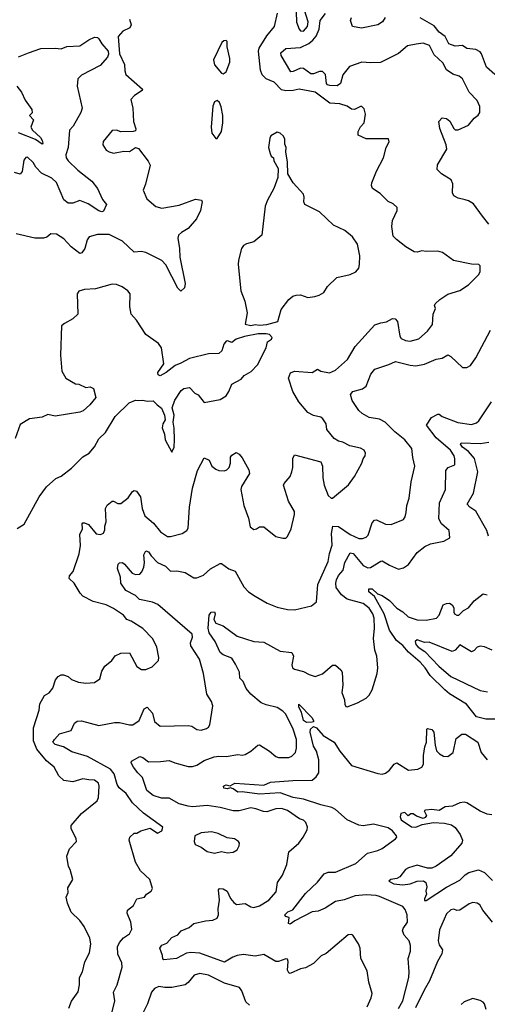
# Model space of a CAD drawing. Extents: x 1954678 to 2060275, y 904822 to 1016299.
# Tile 276 of 467: x 1986072 to 1989274, y 970052 to 976791. Entities that reach past the tile are written whole.
import ezdxf

# ---------------------------------------------------------------- set-up
doc = ezdxf.new("R2010")
doc.units = 0

msp = doc.modelspace()

# ---------------------------------------------------------------- linework, layer by layer
at = {"layer": '0CON20XD'}
for points in [[(1987894.8, 976304.8), (1987865, 976311.6), (1987815, 976363.5), (1987760, 976385), (1987733.3, 976413.3), (1987720.5, 976445), (1987707.2, 976575), (1987712.7, 976595), (1987765, 976680.9), (1987816.6, 976743.4), (1987838.2, 976835)], [(1989285, 975392), (1989240.8, 975445), (1989179.7, 975529.7), (1989145, 975552), (1989122, 975558), (1989075, 975569.2), (1989045.6, 975585.6), (1989036.7, 975606.7), (1989037.3, 975667.3), (1989026.9, 975695), (1988961.2, 975735), (1988930.8, 975765), (1988933.2, 975796.8), (1988997.5, 975905), (1988992.9, 975935), (1988948.8, 976045), (1988942.5, 976095), (1988965, 976120), (1988995, 976114.2), (1989017.2, 976097.2), (1989045.7, 976045), (1989055, 976036.9), (1989075, 976036.7), (1989145, 976069.4), (1989185, 976115.7), (1989212.6, 976137.4), (1989222.9, 976155), (1989224.1, 976195.9), (1989205, 976237.1), (1989150, 976295), (1989103.6, 976385), (1989082.5, 976405), (1989037.9, 976417.9), (1988995, 976448), (1988969.4, 976495), (1988911.1, 976551.1), (1988878.5, 976615), (1988835, 976629.6), (1988786.2, 976623.8), (1988728.6, 976611.4), (1988665, 976558.9), (1988542.4, 976497.6), (1988475, 976494.4), (1988415, 976500.9), (1988330, 976470), (1988285, 976413.8), (1988268.1, 976355), (1988245, 976339.1), (1988195, 976339.5), (1988180, 976345), (1988173.8, 976355), (1988165.4, 976415), (1988145, 976435.5), (1988125, 976436.9), (1988085, 976420.8), (1988065, 976419.5), (1988016.2, 976456.2), (1987995, 976460), (1987945, 976435.4), (1987928.8, 976435), (1987863.5, 976545), (1987860, 976565), (1987895.6, 976594.4), (1987995, 976600.3), (1988051.5, 976628.5), (1988079.3, 976650.7), (1988101.2, 976678.8), (1988123.6, 976725), (1988128.6, 976785), (1988166.1, 976833.9)], [(1987964.4, 976844.4), (1987966.8, 976773.2), (1987985.2, 976725.2), (1987995, 976714.7), (1988015, 976713.2), (1988043.5, 976745), (1988046.9, 976776.9), (1988022, 976855)], [(1986822.9, 976795), (1986834.3, 976755), (1986825.8, 976735), (1986777.4, 976712.6), (1986745.7, 976675), (1986756.6, 976556.6), (1986790, 976485), (1986791.5, 976441.5), (1986800, 976415), (1986913.3, 976315), (1986910, 976305), (1986859.1, 976270.9), (1986834.2, 976245), (1986847.3, 976185), (1986851.1, 976095), (1986867, 976043), (1986865, 976030), (1986850, 976025), (1986765, 976022.5), (1986735, 976034.3), (1986705, 976032.5), (1986642.7, 975957.3), (1986641.4, 975935), (1986665, 975898.8), (1986685.6, 975885.6), (1986715, 975878.1), (1986785, 975890.6), (1986825, 975888.8), (1986865, 975916.7), (1986885, 975910), (1986952.2, 975822.2), (1986966.4, 975795), (1986934.5, 975665.5), (1986918, 975625), (1986942, 975565), (1987005, 975512.5), (1987045, 975500.6), (1987165, 975521.5), (1987275, 975562.5), (1987317.5, 975555), (1987320.8, 975545), (1987310.5, 975485), (1987282.6, 975427.4), (1987225, 975362.3), (1987180, 975335), (1987160, 975315), (1987154.5, 975295), (1987166.9, 975225), (1987169.7, 975165), (1987204.2, 974985), (1987200, 974955), (1987175, 974933.3), (1987155, 974953.3), (1987072.3, 975112.3), (1987045, 975143.3), (1986935, 975198.2), (1986905, 975203.3), (1986855, 975199.4), (1986775, 975274.4), (1986685, 975321.1), (1986605, 975320), (1986546.7, 975305), (1986534.3, 975285), (1986517.1, 975225), (1986498, 975195), (1986485, 975190.8), (1986425, 975235.8), (1986375, 975291.9), (1986325, 975323.1), (1986285.6, 975324.4), (1986257.1, 975302.9), (1986235, 975295.6), (1986175.6, 975294.4), (1986047.5, 975325)], [(1988575, 976805.8), (1988556.2, 976775), (1988525, 976756), (1988412.7, 976732.7), (1988350, 976745), (1988338, 976785), (1988345, 976806.2)], [(1989326.5, 976415), (1989269.6, 976465), (1989235, 976558), (1989225, 976571.4), (1989195, 976585.6), (1989133.9, 976593.9), (1989104.5, 976614.5), (1989055, 976609.3), (1989010, 976625), (1988984.7, 976675), (1988945, 976705.4), (1988909.7, 976749.7), (1988814.1, 976804.1)], [(1986065, 976536.9), (1986132.9, 976562.9), (1986217.3, 976592.7), (1986315, 976596.4), (1986355, 976591.5), (1986395, 976608.1), (1986485, 976611.8), (1986545, 976653.1), (1986585, 976670), (1986605, 976668), (1986615, 976660), (1986634.5, 976625), (1986676.9, 976575), (1986680, 976555), (1986672.3, 976535), (1986622, 976478), (1986495, 976410.4), (1986470, 976385), (1986465.8, 976335), (1986500, 976185), (1986490.8, 976155), (1986437.3, 976062.7), (1986413.3, 976035), (1986403.1, 975915), (1986388.6, 975865), (1986390.5, 975845), (1986403.1, 975825), (1986469.7, 975759.7), (1986566.2, 975685), (1986606, 975635), (1986639.4, 975559.4), (1986667.1, 975525), (1986645, 975480), (1986635, 975475.6), (1986615, 975483.1), (1986541.5, 975531.5), (1986485, 975553.3), (1986435, 975534), (1986405, 975535.7), (1986375, 975558), (1986325, 975675.5), (1986292.7, 975705), (1986221.4, 975741.4), (1986182.4, 975782.4), (1986165, 975812.4), (1986125, 975850), (1986113.4, 975846.6), (1986101.3, 975828.7), (1986088.1, 975751.9), (1986075, 975733.8), (1986036.7, 975745)], [(1987465, 976420), (1987486.2, 976435), (1987510.5, 976499.5), (1987510.8, 976525), (1987492, 976605), (1987492.5, 976642.5), (1987485, 976647.5), (1987470, 976645), (1987456.4, 976633.6), (1987400, 976515), (1987405, 976481.2), (1987453.6, 976423.6), (1987465, 976420)], [(1986051.9, 976335), (1986085, 976294.6), (1986109.1, 976239.1), (1986156, 976175), (1986157, 976153), (1986140, 976135), (1986165.8, 976105), (1986148.6, 976055), (1986160.6, 976035), (1986215.3, 975985), (1986226.9, 975963.1), (1986230, 975945), (1986225, 975939.2), (1986179.8, 975969.8), (1986065, 976015.9)], [(1986407.5, 970025), (1986427.2, 970072.8), (1986472.9, 970137.1), (1986482.6, 970185), (1986480.8, 970235), (1986501.2, 970275), (1986517.9, 970342.1), (1986550, 970405), (1986558.6, 970465), (1986552, 970505), (1986513.4, 970583.4), (1986484.2, 970625), (1986425, 970682.5), (1986398.8, 970745), (1986389.6, 970785), (1986403.2, 970816.8), (1986402.1, 970847.9), (1986436, 970905), (1986418, 970975), (1986405.8, 970995), (1986396, 971065), (1986414, 971115), (1986460, 971165), (1986459.2, 971185), (1986424.3, 971255), (1986424.4, 971275), (1986495, 971357.5), (1986602, 971445), (1986612.7, 971467.3), (1986617.1, 971545), (1986610.8, 971565), (1986585, 971586), (1986545, 971588.8), (1986504.1, 971595.9), (1986435, 971574.4), (1986375, 971582.5), (1986340, 971615), (1986308.1, 971675), (1986255, 971718.5), (1986188.3, 971798.3), (1986167.7, 971855), (1986165.7, 971944.2), (1986205.7, 972065), (1986210.9, 972109.1), (1986241.2, 972165), (1986275, 972184), (1986299.2, 972215), (1986318.3, 972271.7), (1986335, 972296), (1986355, 972307.5), (1986372.7, 972307.3), (1986403.8, 972295), (1986425.7, 972275.7), (1986475, 972257.1), (1986525, 972249.4), (1986585, 972253.8), (1986621.2, 972278.8), (1986635, 972332.5), (1986654, 972365), (1986703.3, 972405), (1986725, 972436.2), (1986765, 972456), (1986825, 972456.7), (1986875, 972363.3), (1986906, 972344), (1986935, 972342.9), (1986978.3, 972361.7), (1987022, 972405), (1987024, 972425), (1987011.9, 972495), (1986983.4, 972553.4), (1986915, 972624.2), (1986836.2, 972675), (1986805, 972685.8), (1986782, 972715), (1986715, 972760.8), (1986663.3, 972785), (1986575, 972808.5), (1986505, 972845.7), (1986485.7, 972865), (1986444.1, 972934.1), (1986410, 972965), (1986414.2, 972985), (1986438, 973015), (1986479.4, 973135), (1986488.9, 973191.1), (1986483.2, 973266.8), (1986501.2, 973305), (1986500.5, 973339.5), (1986505, 973346.2), (1986515, 973346.2), (1986543.3, 973335), (1986595, 973272), (1986625, 973268), (1986645, 973276.7), (1986655, 973300), (1986654, 973325), (1986664, 973355), (1986660.6, 973445), (1986671.5, 973468.5), (1986705, 973496.2), (1986715, 973496.2), (1986745, 973478.8), (1986765, 973478.8), (1986815, 973518), (1986845, 973561.2), (1986855, 973568), (1986872.7, 973562.7), (1986899.4, 973525), (1986910.4, 973445), (1986928.9, 973395), (1986987.5, 973345), (1987036, 973285), (1987085, 973254.4), (1987105, 973252.9), (1987183.8, 973275), (1987215.5, 973294.5), (1987225, 973310), (1987235.5, 973454.5), (1987255.6, 973585), (1987290, 973705), (1987335, 973792.5), (1987370, 973775), (1987386.7, 973735), (1987414.3, 973714.3), (1987435, 973706.2), (1987475, 973704), (1987490.5, 973709.5), (1987506, 973725), (1987516, 973755), (1987515, 973797.5), (1987525, 973810), (1987555, 973827.5), (1987575, 973816.2), (1987595, 973791.2), (1987640.3, 973710.3), (1987646.2, 973685), (1987592, 973595), (1987585.8, 973575), (1987608, 973465), (1987638.9, 973378.9), (1987650.6, 973320.6), (1987675, 973301.9), (1987693.3, 973305), (1987715, 973319.2), (1987745, 973318.8), (1987825, 973252.5), (1987875, 973241.2), (1987895, 973242.5), (1987906.2, 973253.8), (1987930, 973305), (1987953.6, 973403.6), (1987953.3, 973425), (1987913.8, 973495), (1987878.8, 973605), (1987882.9, 973617.1), (1987923.8, 973665), (1987936, 973695), (1987942, 973725), (1987941.7, 973788.3), (1987955, 973812.5), (1988133.3, 973765), (1988145.7, 973735), (1988148.1, 973655), (1988156.7, 973605), (1988185, 973533.3), (1988205, 973516.2), (1988215, 973516.2), (1988323.1, 973606.9), (1988365.4, 973664.6), (1988416, 973755), (1988424.2, 973785.8), (1988436.7, 973805), (1988440, 973825), (1988430, 973845), (1988405, 973857.1), (1988333.3, 973875), (1988285, 973899.2), (1988255, 973905.8), (1988225, 973923.8), (1988176.2, 973985), (1988171.4, 974025), (1988148.7, 974058.7), (1988135, 974069.2), (1988085, 974080.6), (1988045, 974102.5), (1987982.5, 974175), (1987941.9, 974245), (1987913, 974337), (1987927.3, 974372.7), (1987955, 974385.6), (1988075, 974376.2), (1988112.3, 974397.7), (1988135, 974386), (1988194.5, 974374.5), (1988235, 974390.9), (1988317.1, 974465), (1988370, 974555), (1988505, 974701.5), (1988545, 974716.8), (1988585, 974722.3), (1988625, 974745.3), (1988643.5, 974743.5), (1988660, 974725), (1988675.6, 974625.6), (1988685, 974609.2), (1988715, 974595.4), (1988745, 974590.4), (1988805, 974605.5), (1988865, 974659.4), (1988898.1, 974705), (1988904.4, 974775), (1988920, 974815), (1988913.3, 974835), (1988916.7, 974845), (1988948.6, 974875), (1989005, 974911.4), (1989085, 974937.8), (1989145.7, 974975), (1989213.8, 975045), (1989224.2, 975065), (1989226.2, 975105), (1989215.6, 975115.6), (1989165, 975117.5), (1989042.7, 975142.7), (1988968.3, 975198.3), (1988935, 975206.7), (1988855, 975203.8), (1988825, 975208.8), (1988795, 975200), (1988772.7, 975202.7), (1988716.7, 975235), (1988653, 975287), (1988629.1, 975309.1), (1988620, 975375), (1988625.8, 975415.8), (1988656, 975485), (1988656.2, 975505), (1988629.7, 975529.7), (1988595.7, 975545.7), (1988540.8, 975600.8), (1988488.8, 975635), (1988482, 975655), (1988484, 975675), (1988515.8, 975755), (1988564.4, 975845.6), (1988582, 975915), (1988602.5, 975955), (1988597.5, 975975), (1988445, 975976), (1988390.7, 976000.7), (1988390, 976025), (1988405, 976057.5), (1988430, 976085), (1988440.8, 976145), (1988430.7, 976180.7), (1988415, 976196.7), (1988405, 976197.5), (1988365, 976176.2), (1988345, 976178), (1988315, 976200), (1988265, 976214.2), (1988195, 976219.1), (1988095, 976294.1), (1987985, 976314.5), (1987945, 976305.8), (1987894.8, 976304.8)], [(1987425, 975977.5), (1987453.9, 976026.1), (1987463.8, 976085), (1987463.3, 976135), (1987452.5, 976195), (1987440, 976225), (1987425, 976237.5), (1987405, 976227.5), (1987395, 976200), (1987383.5, 976055), (1987388.1, 976015), (1987415, 975977.5), (1987425, 975977.5)], [(1987655, 974698.8), (1987685, 974704.6), (1987715, 974699.3), (1987765, 974703.8), (1987840, 974725), (1987861.7, 974808.3), (1987914, 974875), (1987941.7, 974898.3), (1987965, 974906.2), (1987995, 974906.7), (1988045, 974890), (1988094, 974896), (1988123.6, 974906.4), (1988155, 974922.5), (1988180, 974965), (1988244.3, 975025.7), (1988335, 975046), (1988375, 975066), (1988395, 975090), (1988400, 975115), (1988400.5, 975175), (1988384.2, 975255), (1988351.2, 975305), (1988298.3, 975348.3), (1988221.2, 975385), (1988125, 975475.6), (1988025, 975526.2), (1988018.1, 975545), (1988020.8, 975575), (1988015, 975596.7), (1987944.5, 975674.5), (1987908, 975735), (1987905.8, 975815.8), (1987893.6, 975886.4), (1987896.7, 975915), (1987888.3, 975938.3), (1987886.7, 975975), (1987876.7, 975995), (1987856.7, 976015), (1987835, 976021.2), (1987792.5, 975995), (1987785, 975980), (1987776.7, 975915), (1987786.7, 975875), (1987795, 975857.5), (1987810, 975845), (1987812.5, 975825), (1987841.7, 975771.7), (1987839.3, 975710.7), (1987813.3, 975635), (1987768.8, 975555), (1987753.8, 975515), (1987731.2, 975315), (1987675, 975270), (1987625, 975257.1), (1987604, 975245), (1987591.4, 975225), (1987569.4, 975145), (1987567.5, 975115), (1987586.2, 974935), (1987613.8, 974865), (1987628.8, 974785), (1987616.2, 974706.2), (1987655, 974698.8)], [(1986055, 973307.5), (1986103, 973337), (1986206, 973525), (1986255.5, 973594.5), (1986319.7, 973650.3), (1986355, 973665.8), (1986427.9, 973722.1), (1986505, 973798), (1986548.8, 973825), (1986585, 973866.2), (1986615, 973922.5), (1986660, 973965), (1986725, 974073.8), (1986822.1, 974167.9), (1986865, 974187.5), (1986885, 974183.3), (1986915, 974187.5), (1986945, 974180), (1986985, 974182.5), (1987012.5, 974155), (1987043, 974133), (1987064, 974085), (1987068.3, 974051.7), (1987051.2, 974025), (1987047.5, 973997.5), (1987063.3, 973955), (1987067.5, 973915), (1987115, 973830), (1987128.8, 973865), (1987132, 973915), (1987130, 973995), (1987122.5, 974035), (1987129.4, 974085), (1987116.2, 974135), (1987133.9, 974186.1), (1987177.3, 974252.7), (1987195, 974266.2), (1987235, 974272.5), (1987272.5, 974235), (1987295, 974222.5), (1987335, 974171.2), (1987445, 974192), (1987485, 974216.7), (1987504, 974245), (1987525, 974296.2), (1987588.7, 974331.3), (1987610, 974355), (1987657.9, 974382.1), (1987700.9, 974429.1), (1987760, 974545), (1987770, 974585), (1987796.7, 974605), (1987801.2, 974615), (1987783.8, 974635), (1987760.2, 974640.2), (1987705, 974640.9), (1987611.4, 974621.4), (1987555, 974604.4), (1987525, 974580.8), (1987495, 974592.5), (1987485, 974590), (1987471.1, 974568.9), (1987456, 974525), (1987435, 974506.7), (1987365, 974503.8), (1987235, 974472.5), (1987175, 974438.8), (1987137.5, 974425), (1987075, 974376.7), (1987033.3, 974353.3), (1987020, 974360), (1987017.5, 974375), (1987060, 974435), (1987043.8, 974545), (1987023.3, 974575), (1986935.8, 974635.8), (1986871.4, 974735), (1986835, 974776.2), (1986826, 974825), (1986828.8, 974915), (1986813.3, 974935), (1986772.7, 974962.7), (1986735, 974979.2), (1986705, 974980), (1986592.1, 974947.9), (1986515, 974944), (1986476.4, 974933.6), (1986466.7, 974915), (1986470, 974775), (1986435.8, 974744.2), (1986379.3, 974710.7), (1986357.5, 974695), (1986350.8, 974495), (1986360, 974385), (1986387.9, 974337.9), (1986455, 974297.5), (1986476.4, 974296.4), (1986525, 974273.3), (1986555, 974277.5), (1986576.4, 974266.4), (1986592.5, 974205), (1986553.3, 974155), (1986505.6, 974114.4), (1986485, 974104.2), (1986315, 974078), (1986265, 974088.8), (1986225, 974070), (1986140.3, 974059.7), (1986075, 974020), (1986040, 973925)], [(1986683.7, 969916.3), (1986724.4, 970075), (1986715.5, 970135), (1986740.3, 970185), (1986774.4, 970305), (1986770.5, 970335), (1986743.1, 970395), (1986740.8, 970445), (1986755.5, 970475), (1986783.8, 970506.2), (1986824.4, 970535), (1986840, 970565), (1986834, 970614), (1986808.1, 970675), (1986811.4, 970695), (1986851.1, 970728.9), (1986875, 970774.2), (1986927.5, 970785), (1986940, 970805), (1986972, 970825), (1986980.8, 970845), (1986962.5, 970905), (1986898.6, 970965), (1986864.5, 971024.5), (1986822, 971175), (1986826.2, 971195), (1986855, 971223.3), (1986875, 971223.3), (1986901.2, 971238.8), (1986965, 971256.7), (1987016.2, 971223.8), (1987045, 971240), (1987052.5, 971265), (1986919.2, 971359.2), (1986845, 971431.5), (1986800.6, 971495), (1986753, 971533), (1986740.6, 971555), (1986719.2, 971629.2), (1986695, 971660.7), (1986537.2, 971747.2), (1986429.5, 971779.5), (1986373, 971813), (1986315, 971828.9), (1986299.2, 971845), (1986309.4, 971865), (1986345, 971902.2), (1986423.8, 971925), (1986448, 971975), (1986465, 971989.4), (1986495, 971991.2), (1986615, 971960.3), (1986720.4, 971980.4), (1986755, 971980.9), (1986825, 971964.3), (1986846.7, 971965), (1986890, 971995), (1986925, 972073.3), (1986945, 972086.2), (1986980.4, 972045), (1986995, 971987.5), (1987035, 971955.6), (1987225, 971960.8), (1987250, 971955), (1987285, 971932.9), (1987315, 971928.1), (1987350.9, 971939.1), (1987365, 971948.8), (1987374.2, 971965), (1987395.4, 972095.4), (1987386.5, 972125), (1987354.4, 972175), (1987330.6, 972315), (1987304.2, 972415), (1987244.5, 972505), (1987242.7, 972525), (1987255.4, 972565), (1987253.5, 972585), (1987017.9, 972787.9), (1986980.8, 972805), (1986892.6, 972822.6), (1986865, 972850.2), (1986798.4, 972885), (1986764.5, 972935), (1986762.9, 972975), (1986742, 973035), (1986746.2, 973065), (1986755, 973072.2), (1986775, 973074.6), (1986790.5, 973065), (1986843.2, 973003.2), (1986865, 972993.1), (1986895, 972995.6), (1986909.3, 973010.7), (1986923, 973043), (1986927.3, 973075), (1986921.1, 973128.9), (1986935.6, 973154.4), (1986955, 973149.4), (1986971.5, 973121.5), (1987015, 973074.5), (1987070.2, 973050.2), (1987105, 973016.9), (1987147.9, 973017.9), (1987205, 973007.5), (1987265, 972971.4), (1987285, 972971.4), (1987331.3, 972988.7), (1987377.7, 973032.3), (1987445, 973068), (1987455, 973068), (1987505, 973031.9), (1987546.7, 973016.7), (1987608, 972908), (1987640, 972875), (1987685, 972844.3), (1987767.6, 972797.6), (1987835, 972769.2), (1987905, 972754.2), (1987955, 972751.4), (1988070.3, 972779.7), (1988104.3, 972805.7), (1988113.8, 972925), (1988185, 973082), (1988193.4, 973136.6), (1988211.4, 973195), (1988206.9, 973275), (1988216.2, 973323.8), (1988255, 973322.9), (1988335, 973267.3), (1988395, 973238.9), (1988420.3, 973239.7), (1988445, 973249.2), (1988458.2, 973261.8), (1988485, 973346.2), (1988501.2, 973365), (1988515, 973366.5), (1988577.3, 973337.3), (1988615.4, 973334.6), (1988701.2, 973368.8), (1988712.2, 973387.8), (1988717.5, 973417.5), (1988722.5, 973465), (1988739.5, 973515), (1988752.6, 973627.4), (1988778.6, 973735), (1988763.6, 973793.6), (1988756.9, 973855), (1988710.5, 973915), (1988640.8, 973970.8), (1988575, 974035.8), (1988535, 974057.7), (1988465, 974068.5), (1988416.3, 974096.3), (1988395, 974116.9), (1988349.6, 974185), (1988337.5, 974225), (1988353.1, 974246.9), (1988418.8, 974265), (1988445, 974281.4), (1988477.5, 974365), (1988505, 974397.9), (1988600.1, 974429.9), (1988645, 974452), (1988745, 974426.5), (1988785, 974422.2), (1988845, 974433.3), (1988925, 974468), (1988965, 974474.2), (1989005, 974496), (1989025, 974486.2), (1989105, 974410), (1989135, 974410), (1989160, 974425), (1989195, 974476.7), (1989295.4, 974664.6)], [(1987134.2, 971705), (1987225, 971679.7), (1987255, 971678.2), (1987285, 971687.9), (1987335, 971720.4), (1987403.3, 971745), (1987435, 971750.4), (1987485, 971748), (1987565, 971762), (1987595, 971756.2), (1987615, 971760.8), (1987655, 971784.4), (1987702.9, 971825), (1987715, 971827.1), (1987783.8, 971785), (1987825, 971748.6), (1987845, 971741.4), (1987915, 971740), (1987935, 971749.2), (1987960, 971775), (1987967.8, 971805), (1987966.7, 971865), (1987944.7, 971935), (1987895, 972036.4), (1987875, 972056.9), (1987835, 972082.5), (1987760.8, 972100.8), (1987726, 972116), (1987654.7, 972174.7), (1987623.8, 972213.8), (1987601.7, 972261.7), (1987579.4, 972285), (1987577.5, 972325), (1987550.2, 972380.2), (1987525, 972420.5), (1987465, 972443.4), (1987445, 972460.4), (1987409.6, 972535), (1987370, 972595), (1987362.1, 972625), (1987368.5, 972715), (1987383.5, 972735), (1987405, 972738.2), (1987410.4, 972725), (1987401.1, 972685), (1987415, 972661.4), (1987465, 972641.2), (1987562, 972572), (1987675, 972534.3), (1987745, 972529.4), (1987855, 972468.1), (1987935, 972458.8), (1987947.5, 972435), (1987935.8, 972375), (1987940.8, 972355), (1987953.3, 972345), (1988015, 972330.6), (1988055, 972308.6), (1988095, 972295.7), (1988145.4, 972314.6), (1988215, 972372.5), (1988235, 972372.5), (1988271.7, 972341.7), (1988280.8, 972325), (1988285.8, 972235), (1988278.8, 972185), (1988296.2, 972136.2), (1988297.5, 972105), (1988305, 972090), (1988315, 972087.5), (1988385.9, 972114.1), (1988445, 972146.7), (1988465, 972166.7), (1988485.8, 972205), (1988520.6, 972315), (1988524.4, 972355), (1988518.5, 972435), (1988502.9, 972475), (1988493.8, 972555), (1988501.3, 972625), (1988498.3, 972695), (1988489.6, 972725), (1988465, 972763.6), (1988425, 972794.7), (1988315, 972823.8), (1988275, 972853.5), (1988240, 972905), (1988237.2, 972935), (1988242.2, 972957.8), (1988255, 972985.7), (1988286.8, 973023.2), (1988299.4, 973075), (1988335, 973140.6), (1988355, 973136.2), (1988425, 973056.1), (1988455, 973038.5), (1988475, 973041.2), (1988545, 973085.8), (1988555, 973086), (1988605, 973058), (1988665, 973030.8), (1988700.8, 973039.2), (1988735, 973061.2), (1988795, 973144), (1988845.7, 973185), (1988885, 973202.5), (1988977.4, 973222.6), (1989017.5, 973245), (1989012.5, 973295), (1988959.8, 973339.8), (1988941.8, 973375), (1988945.8, 973484.2), (1988987.5, 973575), (1988990.8, 973705), (1989006.2, 973725), (1989050.8, 973745), (1989052.9, 973785), (1989047.8, 973805), (1989022.4, 973845), (1988925, 973928.6), (1988858.7, 974015), (1988892.2, 974067.8), (1988935, 974091.5), (1988945, 974090.5), (1988965, 974073.8), (1989072.7, 974032.7), (1989165, 974019.7), (1989199.1, 974030.9), (1989215.7, 974045), (1989302, 974175)], [(1989283.3, 973255), (1989271.1, 973295), (1989196.3, 973426.3), (1989153.8, 973455), (1989136.7, 973475), (1989179.5, 973550.5), (1989209.8, 973695), (1989187.5, 973787.5), (1989145.2, 973835.2), (1989103.9, 973865), (1989090, 973885), (1989095.9, 973894.1), (1989225, 973890.8), (1989285, 973900)], [(1989354.3, 972004.3), (1989265, 972002.2), (1989199.5, 972019.5), (1989130.8, 972105), (1989015, 972176.7), (1988983, 972203), (1988882.8, 972302.8), (1988848.8, 972355), (1988815, 972393.2), (1988735, 972462.2), (1988695, 972506.7), (1988652.2, 972542.2), (1988603.5, 972613.5), (1988567.8, 972725), (1988502.7, 972842.7), (1988463.1, 972875), (1988463.9, 972896.1), (1988485, 972895.3), (1988521.2, 972861.2), (1988555, 972849.2), (1988604.7, 972814.7), (1988655, 972763.8), (1988695, 972738.1), (1988732.7, 972702.7), (1988795, 972682.1), (1988855, 972680.5), (1988925.4, 972694.6), (1988945, 972716), (1988971.2, 972785), (1988995, 972796), (1989015, 972796.2), (1989034, 972785), (1989044.3, 972765), (1989044.3, 972735), (1989050, 972725), (1989065, 972714.4), (1989080, 972715), (1989112.1, 972747.9), (1989145, 972765.8), (1989185, 972812.5), (1989245, 972860.8), (1989274.3, 972854.3)], [(1989307.5, 972475), (1989255, 972498), (1989225, 972503.8), (1989205, 972496.2), (1989185, 972473.3), (1989165, 972463.8), (1989085, 972512), (1989054, 972476), (1989034.4, 972465.6), (1988875, 972530.9), (1988845, 972528), (1988795, 972546.7), (1988780.9, 972535), (1988784.3, 972515), (1988800.7, 972495), (1988846.7, 972466.7), (1988941.4, 972365), (1989024.6, 972294.6), (1989225, 972199.8), (1989275, 972190.5)], [(1988035, 971981.1), (1988015, 971994.5), (1988000.9, 972050.9), (1987983.3, 972085), (1987983.8, 972106.2), (1988072, 972015), (1988083.5, 971995), (1988084.1, 971985.9), (1988075, 971982.2), (1988035, 971981.1)], [(1988666.7, 970023.3), (1988696.8, 970075), (1988735.9, 970235), (1988739.6, 970275), (1988732.2, 970365), (1988748.8, 970415), (1988749.2, 970455), (1988739.6, 970485), (1988705.8, 970525.8), (1988694.5, 970555), (1988698.5, 970571.5), (1988726.7, 970613.3), (1988725.7, 970665), (1988711.3, 970701.3), (1988695, 970721.9), (1988535, 970790), (1988513.4, 970796.6), (1988445, 970800), (1988368.8, 970795), (1988294.2, 970765.8), (1988235, 970755.9), (1988165, 970709.5), (1988115, 970690), (1988075, 970683.8), (1987956.4, 970623.6), (1987925, 970600), (1987913.8, 970605), (1987917.5, 970645), (1987892.2, 970652.2), (1987887.5, 970665), (1987907.5, 970685), (1987941.7, 970698.3), (1988029.8, 970810.2), (1988111.7, 970888.3), (1988158, 970945), (1988185, 970955.7), (1988235.7, 970955.7), (1988373.8, 971015), (1988454, 971085), (1988525, 971104.4), (1988555, 971118.9), (1988646.2, 971185), (1988654, 971195), (1988652.9, 971205), (1988625, 971240), (1988595, 971259.2), (1988550.4, 971270.4), (1988495, 971283.8), (1988425, 971273.6), (1988395, 971278.7), (1988314.8, 971314.8), (1988234.4, 971384.4), (1988209, 971399), (1988135, 971416), (1988015, 971456.4), (1987945, 971467.9), (1987855, 971500.2), (1987715, 971489.4), (1987595, 971505.5), (1987565, 971503.8), (1987535, 971527.5), (1987516.7, 971533.3), (1987493.6, 971526.4), (1987470.5, 971530.5), (1987468, 971545), (1987475, 971549.4), (1987485, 971552.9), (1987514, 971546), (1987545, 971565.4), (1987745, 971551.1), (1987788.9, 971571.1), (1987942.4, 971582.4), (1988074, 971586), (1988102.4, 971607.6), (1988120, 971635), (1988120.2, 971725), (1988105.2, 971785), (1988085, 971818.5), (1988061.3, 971915), (1988064.4, 971935), (1988085, 971952.5), (1988105, 971943.6), (1988150.4, 971890.4), (1988224.6, 971845), (1988264.6, 971784.6), (1988345, 971685.6), (1988525, 971631.4), (1988555, 971627.5), (1988577, 971633), (1988603.8, 971655), (1988635.8, 971694.2), (1988655, 971703.8), (1988735, 971654.2), (1988799.1, 971660.9), (1988825, 971674), (1988836.9, 971695), (1988838, 971755), (1988846.7, 971815), (1988857.5, 971845), (1988860, 971935), (1988865, 971940), (1988895, 971932.5), (1988908.8, 971915), (1988916, 971825), (1988927, 971787), (1988946, 971765), (1988975, 971749.4), (1989005, 971747.5), (1989040, 971775), (1989060, 971870), (1989099.3, 971900.7), (1989125, 971901.2), (1989210, 971845), (1989232, 971775), (1989274.3, 971724.3)], [(1988451.9, 970035), (1988479.4, 970095), (1988485.6, 970125), (1988463.4, 970203.4), (1988451.3, 970281.3), (1988407.5, 970365), (1988402.9, 970435), (1988392.5, 970465), (1988352.5, 970525), (1988345, 970530), (1988322.3, 970527.7), (1988170.5, 970399.5), (1988137, 970383), (1988085, 970330), (1988028.4, 970301.6), (1987995, 970294.4), (1987925, 970262.9), (1987915, 970266.2), (1987906.9, 970285), (1987910, 970345), (1987905, 970360), (1987895, 970363.8), (1987845.3, 970344.7), (1987825, 970344), (1987745, 970393.6), (1987685, 970381.8), (1987605, 970391.9), (1987562, 970385), (1987530.6, 970375), (1987475, 970339.1), (1987305, 970400.9), (1987245, 970406.9), (1987215, 970400.8), (1987145, 970364.4), (1987060, 970355), (1987051.2, 970361.2), (1987050, 970385), (1987030.8, 970435), (1987045, 970455.6), (1987078.9, 970471.1), (1987115, 970510), (1987155, 970528), (1987178, 970555), (1987233.5, 970576.5), (1987265, 970604.4), (1987345, 970623.1), (1987395, 970626.9), (1987425, 970642), (1987433.3, 970665), (1987431.5, 970705), (1987440, 970765), (1987433.3, 970835), (1987440, 970845), (1987465, 970842), (1987493.8, 970825), (1987515, 970776.7), (1987537.9, 970747.9), (1987555.8, 970735.8), (1987615, 970740.8), (1987655, 970718.1), (1987675, 970714.6), (1987715, 970726.5), (1987778.6, 970765), (1987828.6, 970821.4), (1987837.8, 970885), (1987871.9, 970935), (1987902.4, 971007.6), (1987915.6, 971095), (1987984.2, 971155), (1988014.3, 971195), (1988040, 971245), (1988042.5, 971265), (1988032.5, 971295), (1988015, 971311.4), (1987989.2, 971320.8), (1987905, 971377.3), (1987865, 971391.3), (1987825, 971390), (1987765, 971369.6), (1987740.5, 971370.5), (1987689.5, 971389.5), (1987655, 971395.4), (1987575, 971375.2), (1987535, 971374.8), (1987445, 971398.8), (1987355, 971413.5), (1987255.8, 971404.2), (1987225, 971407.5), (1987164.8, 971424.8), (1987095, 971461.8), (1987042.9, 971462.9), (1986985, 971481.8), (1986942.2, 971515), (1986912.9, 971605), (1986880, 971635), (1986850.6, 971675), (1986836, 971705), (1986838.8, 971715), (1986895, 971748.1), (1986915, 971741.9), (1986955, 971711.8), (1987036.9, 971713.1), (1987095, 971721.2), (1987134.2, 971705)], [(1989305, 971348.1), (1989272.8, 971352.8), (1989224.5, 971374.5), (1989135, 971430), (1989115, 971434.2), (1989085, 971430.8), (1989035, 971407.5), (1988986.1, 971403.9), (1988945, 971378), (1988895, 971385.7), (1988850.5, 971379.5), (1988842.5, 971375), (1988856.9, 971345), (1988849.3, 971330.7), (1988835, 971323.8), (1988788.8, 971338.8), (1988766.4, 971356.4), (1988750, 971355), (1988732.5, 971342.5), (1988710, 971365), (1988681.7, 971358.3), (1988676.7, 971335), (1988683.3, 971315), (1988755, 971265.4), (1988785, 971263.2), (1988828, 971282), (1988905, 971295.9), (1988982, 971292), (1989029, 971279), (1989055, 971262.2), (1989089.3, 971215), (1989104.6, 971175.4), (1989098.8, 971155), (1989025, 971068.5), (1988925, 970997.5), (1988895, 970984.5), (1988863.7, 970983.7), (1988795, 971004.4), (1988734.6, 970985.4), (1988715, 970973.8), (1988675.5, 970924.5), (1988655, 970913.5), (1988614.5, 970905.5), (1988600, 970895), (1988635, 970876.8), (1988695, 970870.5), (1988745, 970876.7), (1988795, 970895.5), (1988837.9, 970897.9), (1988854.3, 970884.3), (1988860.8, 970855), (1988854, 970825), (1988857.5, 970805), (1988843.6, 970773.6), (1988845, 970762.5), (1988855, 970762.5), (1988995, 970852.9), (1989085, 970900.6), (1989122.3, 970937.7), (1989147.1, 970952.9), (1989215, 970971.5), (1989255, 970954.4), (1989309, 970899)], [(1987405, 971085.6), (1987455, 971097.1), (1987495, 971088), (1987535, 971092.5), (1987561.7, 971108.3), (1987576.1, 971136.1), (1987576.2, 971155), (1987570, 971165), (1987542.5, 971185), (1987491.7, 971191.7), (1987431.1, 971221.1), (1987385, 971233.1), (1987315, 971226), (1987272.5, 971205), (1987266, 971165), (1987274.4, 971144.4), (1987315, 971128), (1987355, 971098.6), (1987405, 971085.6)], [(1989310, 970615), (1989244.3, 970695), (1989222, 970732), (1989204.6, 970744.6), (1989175, 970748.5), (1989150.7, 970739.3), (1989085, 970695.8), (1989065, 970694.4), (1989045, 970701.9), (1989025, 970697.8), (1988995, 970670.8), (1988947.9, 970562.1), (1988937.2, 970485), (1988945, 970459.2), (1988967.5, 970425), (1988962.2, 970397.8), (1988933.8, 970345), (1988878.2, 970211.8), (1988842.5, 970147.5), (1988783.3, 970026.7)], [(1987646.2, 970045), (1987619.7, 970069.7), (1987593, 970143), (1987576.9, 970166.9), (1987475, 970196.7), (1987365, 970250.5), (1987305, 970262.1), (1987267.8, 970252.2), (1987225, 970200.5), (1987204.7, 970185.3), (1987115, 970167.7), (1987065, 970166.7), (1987025, 970174.6), (1986995, 970160), (1986974.4, 970135), (1986948.2, 970055), (1986897.9, 969955)], [(1989266, 970015), (1989254, 970055), (1989246.5, 970066.5), (1989225, 970078), (1989175, 970091.2), (1989115, 970067.5), (1989095, 970051.2)]]:
    msp.add_lwpolyline(points, dxfattribs=at)

doc.saveas('drawing.dxf')
